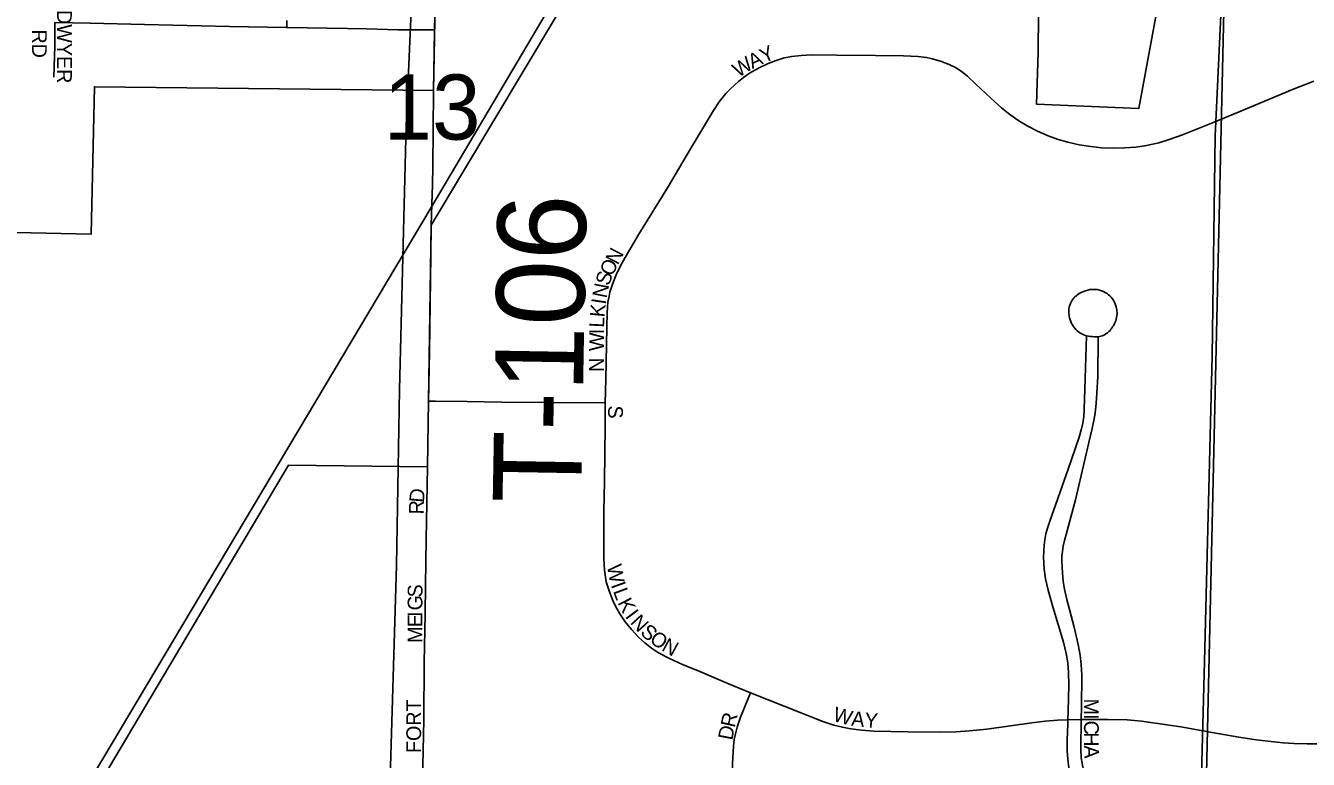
# Model space of a CAD drawing. Extents: x 1443599 to 1910620, y 1028088 to 1361369.
# Drawn here: x 1650534 to 1654887, y 1285620 to 1288109 of the extents above; entities that cross this region are included whole.
import ezdxf

# ---------------------------------------------------------------- set-up
doc = ezdxf.new("R2010")
doc.units = 0
for name, color, linetype in [('GM_X_City_Street', 7, 'Continuous'), ('GM_X_City_Street_Text', 7, 'Continuous'), ('GM_X_Corporation', 7, 'Continuous'), ('GM_X_Minor_Lake', 7, 'Continuous'), ('GM_X_Minor_River', 7, 'Continuous'), ('GM_X_Rail_Line', 7, 'Continuous'), ('GM_X_Section', 7, 'Continuous'), ('GM_X_Section_Text', 7, 'Continuous'), ('GM_X_Township_Road', 7, 'Continuous'), ('GM_X_Township_Road_Text', 7, 'Continuous')]:
    doc.layers.add(name, color=color, linetype=linetype)

msp = doc.modelspace()

# ---------------------------------------------------------------- linework, layer by layer
at = {"layer": 'GM_X_City_Street'}
for points in [[(1651421.1, 1288126.9), (1651420.8, 1288102.6)], [(1650630.4, 1287934.5), (1650633.2, 1288039.3), (1650633.2, 1288078.5), (1650633.1, 1288119.9)], [(1650633.1, 1288119.9), (1650753.5, 1288117.4), (1650937.2, 1288113), (1651226, 1288106.8), (1651419.6, 1288102.6), (1651420.8, 1288102.6)], [(1651420.8, 1288102.6), (1651626.4, 1288099.6), (1651692, 1288098.3), (1651796.9, 1288095.4), (1651885, 1288095.1), (1651922.1, 1288094.9)], [(1652501.5, 1286829.8), (1652503.5, 1286908.4), (1652506.1, 1287086.7), (1652507.5, 1287134.3), (1652508.9, 1287155.6), (1652510.2, 1287171.5), (1652514.4, 1287191.4), (1652517.1, 1287204.5), (1652525.4, 1287232.1), (1652537.8, 1287263.8), (1652552.9, 1287294.1), (1652569.4, 1287322.3), (1652615.6, 1287401.5), (1652712.2, 1287559.4), (1652790.4, 1287691.6), (1652868.1, 1287821.8), (1652887.4, 1287850.8), (1652910.8, 1287879), (1652926.6, 1287894.9), (1652953.5, 1287919.7), (1652970.7, 1287933.4), (1652990.6, 1287947.7), (1653021.7, 1287965.2), (1653053.9, 1287980.9), (1653081, 1287991.5), (1653108.9, 1287999.8), (1653134.2, 1288004.9), (1653166.4, 1288008.6), (1653202.2, 1288010.3), (1653287.4, 1288009.4), (1653418.8, 1288008.2), (1653513.9, 1288006.7), (1653562.9, 1288004.3), (1653591.8, 1288001.2), (1653610.7, 1287997.3), (1653638.6, 1287989), (1653668.8, 1287977.3), (1653691.9, 1287965.8), (1653710.8, 1287953.7), (1653730.9, 1287937.6), (1653759, 1287910.4), (1653809.3, 1287863), (1653846.1, 1287830), (1653874.7, 1287807.4), (1653904.5, 1287786.4), (1653933, 1287769.5), (1653968.4, 1287751.5), (1654004.7, 1287735.5), (1654038.9, 1287722.9), (1654070.8, 1287713.7), (1654109.6, 1287705.2), (1654148.8, 1287698.9), (1654185, 1287695.3), (1654224.7, 1287693.9), (1654264.4, 1287694.9), (1654301.5, 1287697.1), (1654338, 1287702.6), (1654380, 1287712.3), (1654415.2, 1287722.7), (1654459.9, 1287738.5), (1654561.8, 1287779.9), (1654652.1, 1287817.1), (1654833.2, 1287892.3), (1654906.2, 1287921.2)], [(1654134.2, 1287056.6), (1654127.7, 1287059.1), (1654121.2, 1287062.2), (1654114, 1287065.9), (1654108.2, 1287069.4), (1654102.3, 1287074.2), (1654097.8, 1287078.6), (1654093.5, 1287083.6), (1654089.9, 1287088.5), (1654086.7, 1287093.7), (1654083.7, 1287099.2), (1654081.1, 1287105.1), (1654078.7, 1287111.3), (1654076.9, 1287117.5), (1654075.4, 1287124.6), (1654074.6, 1287132.5), (1654074.3, 1287139.6), (1654074.6, 1287146.6), (1654075.7, 1287154.1), (1654077.5, 1287160.8), (1654079.8, 1287166.8), (1654083.2, 1287173.2), (1654086.3, 1287178.4), (1654090.4, 1287183.8), (1654095.4, 1287189), (1654100, 1287193.1), (1654104.7, 1287197), (1654110.1, 1287200.5), (1654116.1, 1287203.8), (1654122.6, 1287206.7), (1654130.8, 1287209.9), (1654138.8, 1287212), (1654146.4, 1287213.6), (1654154.7, 1287214.4), (1654163.3, 1287214.6), (1654170.8, 1287213.9), (1654179, 1287212.2), (1654185.8, 1287210), (1654191.8, 1287207.8), (1654198.4, 1287204.2), (1654204.6, 1287200.4), (1654209.6, 1287196.4), (1654214, 1287192.6), (1654218.4, 1287188), (1654221.8, 1287183.2), (1654224.6, 1287178.8), (1654227.9, 1287173.4), (1654230.6, 1287167.4), (1654232.9, 1287161.5), (1654234.9, 1287155.8), (1654236.1, 1287150.2), (1654237, 1287145.4), (1654237.7, 1287140.6), (1654238.2, 1287135.6), (1654238.2, 1287130.4), (1654237.8, 1287124.9), (1654236.9, 1287119.3), (1654235.7, 1287113.7), (1654233.9, 1287107.8), (1654231, 1287100.9), (1654228.7, 1287096.2), (1654226, 1287091.2), (1654223.3, 1287087), (1654220.6, 1287082.9), (1654217.6, 1287079.2), (1654214.4, 1287075.4), (1654210.3, 1287071.2), (1654206, 1287067.5), (1654200.5, 1287063.6), (1654195.6, 1287060.7), (1654191, 1287058.3), (1654187.3, 1287056.7), (1654182.7, 1287055.7), (1654174.6, 1287053.9)], [(1654071.3, 1285753.6), (1654071.8, 1285783), (1654074.3, 1285871.6), (1654073.8, 1285914.3), (1654071.2, 1285946.9), (1654065.5, 1285979.2), (1654056, 1286017.4), (1654020.1, 1286136.9), (1654004, 1286193.7), (1653995.5, 1286232.1), (1653990.7, 1286264.6), (1653989.3, 1286286.8), (1653988.9, 1286305.4), (1653989.3, 1286325.8), (1653991, 1286346.7), (1653993.2, 1286364.9), (1653996.9, 1286385.1), (1654001.7, 1286404.1), (1654010, 1286428), (1654072.3, 1286604.9), (1654095.8, 1286673.1), (1654109.7, 1286713.4), (1654117.9, 1286741.8), (1654122, 1286761), (1654125.3, 1286783.7), (1654127.1, 1286806.6), (1654128.8, 1286875.5), (1654134.2, 1287056.6)], [(1654116.7, 1285754.8), (1654117.3, 1285796.9), (1654118.4, 1285905.2), (1654116.9, 1285941.3), (1654113.3, 1285973.8), (1654106.7, 1286009.3), (1654091, 1286073), (1654067.9, 1286162), (1654059.7, 1286197.2), (1654055.5, 1286223.1), (1654053, 1286252.5), (1654051.7, 1286272.5), (1654050.9, 1286293.4), (1654051.3, 1286309), (1654052.6, 1286325.1), (1654055.2, 1286342.9), (1654059.5, 1286362.4), (1654065.2, 1286383.3), (1654097.3, 1286500.1), (1654127.6, 1286631.2), (1654142.4, 1286695.2), (1654153.2, 1286742.5), (1654159.2, 1286769.4), (1654162.7, 1286787.2), (1654164.9, 1286805), (1654167.5, 1286828.5), (1654170.1, 1286861.9), (1654173.1, 1286918.9), (1654174.6, 1287053.9)], [(1654174.6, 1287053.9), (1654167.6, 1287053.5), (1654160.3, 1287053.8), (1654154, 1287054.2), (1654146.8, 1287054.8), (1654140.8, 1287055.7), (1654134.2, 1287056.6)], [(1651901.5, 1286835.7), (1651925.2, 1286835.4), (1652032.9, 1286834.2), (1652149.3, 1286831.8), (1652302.3, 1286830.7), (1652499.5, 1286829.5), (1652501.5, 1286829.8)], [(1652501.5, 1286829.8), (1652500.8, 1286751.2), (1652499.6, 1286655.7), (1652498.4, 1286566.3), (1652497.2, 1286508.7), (1652496, 1286465.9), (1652496, 1286420.6), (1652496, 1286377.7), (1652496, 1286342.2), (1652496.1, 1286300.6), (1652498.5, 1286261.4), (1652504.1, 1286222.6), (1652513, 1286194.9), (1652526, 1286161.6), (1652538.4, 1286135.3), (1652552.9, 1286110.1), (1652569.4, 1286086.1), (1652589.8, 1286060.9), (1652614.2, 1286034.8), (1652635.4, 1286014.8), (1652658.2, 1285996.9), (1652682.5, 1285980.7), (1652719.1, 1285961.5), (1652763.2, 1285941.9), (1652822.1, 1285918), (1652917.5, 1285877.7), (1652993.8, 1285845.5)], [(1651881.3, 1285546.1), (1651885.3, 1285754.1), (1651887.2, 1285948.9), (1651890.1, 1286112.5), (1651891.6, 1286210.4), (1651893.1, 1286365.3), (1651895.5, 1286489.5), (1651898, 1286612.7)], [(1652919.9, 1285184.1), (1652922, 1285254.5), (1652926.1, 1285389), (1652930.5, 1285520.2), (1652933.1, 1285605.5), (1652936.4, 1285664.4), (1652939.1, 1285687.2), (1652942.9, 1285706.5), (1652948.8, 1285728.6), (1652960.6, 1285762.7), (1652993.8, 1285845.5)], [(1652993.8, 1285845.5), (1653108.5, 1285800.4), (1653240.1, 1285748.7), (1653277.3, 1285736.2), (1653305.9, 1285728.6), (1653334.8, 1285723.1), (1653370.6, 1285718.6), (1653413.2, 1285715.9), (1653527.9, 1285713.4), (1653636.1, 1285712), (1653691.9, 1285713.1), (1653737.6, 1285716.2), (1653796.3, 1285722.5), (1653949, 1285744), (1653993.9, 1285749), (1654035.8, 1285752.3), (1654071.3, 1285753.6)], [(1654218.6, 1285136.5), (1654220.2, 1285202.4), (1654218.7, 1285238.8), (1654214.8, 1285271.4), (1654211.7, 1285291), (1654207.4, 1285310.9), (1654201.7, 1285327.9), (1654195.6, 1285344), (1654184.3, 1285367.4), (1654175.2, 1285384.3), (1654162.6, 1285405.1), (1654130.5, 1285456.8), (1654117.4, 1285479), (1654106.1, 1285500.3), (1654098.7, 1285515), (1654090.9, 1285534.1), (1654085.2, 1285551.1), (1654080.5, 1285568), (1654074.8, 1285591.5), (1654071.3, 1285620.1), (1654068.7, 1285648.3), (1654069.1, 1285684.8), (1654071.1, 1285740.4), (1654071.3, 1285753.6)], [(1654071.3, 1285753.6), (1654116.7, 1285754.8)], [(1654262.4, 1285134.6), (1654267.9, 1285259), (1654265, 1285291.7), (1654259.9, 1285320.8), (1654255.8, 1285339.3), (1654254, 1285346), (1654251.1, 1285357.1), (1654246.7, 1285372.7), (1654241.1, 1285386.6), (1654230.2, 1285407.8), (1654217.1, 1285430.3), (1654156.8, 1285516.3), (1654143.3, 1285538.8), (1654133.7, 1285559.6), (1654126, 1285581.3), (1654122, 1285594.1), (1654119.4, 1285606.7), (1654116.7, 1285625), (1654115.4, 1285655.8), (1654116.7, 1285754.8)], [(1654116.7, 1285754.8), (1654125.2, 1285755.1), (1654207.2, 1285755.2), (1654272.6, 1285753.3), (1654321.4, 1285749.8), (1654360.1, 1285743.6), (1654376.4, 1285741.4), (1654454.2, 1285729.9), (1654560.9, 1285710.5), (1654651.6, 1285695), (1654710.1, 1285686.1), (1654801.7, 1285675.4), (1654837.8, 1285673.1), (1654883.9, 1285672.1), (1654949.8, 1285672.7), (1654962.9, 1285672.5), (1654989.2, 1285672.7), (1655064.1, 1285672.3), (1655103.7, 1285672.9)]]:
    msp.add_lwpolyline(points, dxfattribs=at)
at = {"layer": 'GM_X_Corporation'}
for points in [[(1650614.2, 1285249), (1651426.2, 1286618), (1651898, 1286612.7), (1651901.4, 1286835.7), (1651910.8, 1287432.9), (1652647.7, 1288665.1)], [(1651930.4, 1288542.3), (1651918.1, 1287889.7), (1650767.6, 1287902.1), (1650757.1, 1287402.2), (1649225.5, 1287436.1), (1649211.9, 1286943.2), (1647889.6, 1286964.5), (1647900.6, 1287674.1), (1646588.4, 1287719.7), (1646567.7, 1287890.5), (1646556.4, 1288022.8), (1646554.4, 1288060.5), (1646552.9, 1288104.1), (1646552.1, 1288227)]]:
    msp.add_lwpolyline(points, dxfattribs=at)
at = {"layer": 'GM_X_Minor_Lake'}
msp.add_line((1653971, 1288020.7), (1653964.7, 1287842.4), dxfattribs=at)
msp.add_lwpolyline([(1653964.7, 1287842.4), (1654311.6, 1287827.9), (1654412.7, 1288374.9), (1654364.3, 1288516.4), (1654352.8, 1288538.8), (1654317.4, 1288559.7), (1654249.7, 1288565.4), (1654006.6, 1288581.3), (1653984.2, 1288563.8), (1653975.5, 1288535.9), (1653971, 1288020.7)], dxfattribs=at)
at = {"layer": 'GM_X_Minor_River'}
for points in [[(1651864.5, 1288651.6), (1651825.2, 1287770.3), (1651803.4, 1286874.4), (1651792.9, 1286277.1), (1651769.6, 1285481.6), (1651765.1, 1285215), (1651750.4, 1284441.4), (1651737.5, 1283828.1), (1651736.4, 1282879.6), (1651729.4, 1282346.4), (1651705.1, 1281673.2), (1651689.8, 1281126.2), (1651667.1, 1280434.9), (1651653.5, 1279793.6)], [(1654612.5, 1288628.7), (1654570.9, 1287735.4), (1654560.7, 1286987.7), (1654535.5, 1285951.6), (1654514.8, 1285182.1), (1654507.8, 1285057.9), (1654486.1, 1284246.3), (1654473.2, 1283548.8), (1654438.8, 1282709.5), (1654411.1, 1281894), (1654390.4, 1280877.9), (1654374.9, 1280076.1), (1654359.5, 1279687.5), (1653631.6, 1279715.3), (1652973.5, 1279739.3), (1652439.3, 1279766.4)]]:
    msp.add_lwpolyline(points, dxfattribs=at)
at = {"layer": 'GM_X_Rail_Line'}
msp.add_lwpolyline([(1628023.8, 1247385.4), (1629401.8, 1249687.9), (1632328.1, 1254610.4), (1636988.2, 1262473.3), (1640103.6, 1267682.6), (1644118.4, 1274411.1), (1645799.9, 1277195.1), (1647368.1, 1279857.7), (1650565.7, 1285234.3), (1651910.4, 1287492.2), (1654330.5, 1291580.9), (1655751.8, 1293975.8)], dxfattribs=at)
at = {"layer": 'GM_X_Section'}
for points in [[(1649297.3, 1290663.7), (1652362.1, 1290541), (1653620.4, 1290490.6), (1654653.2, 1290449.2), (1654531.2, 1285124), (1651881.8, 1285277), (1649178.9, 1285308.5), (1649244.2, 1287997.1)], [(1654653.2, 1290449.2), (1659972.3, 1290315.2), (1659904.5, 1285013.3), (1654531.2, 1285124)]]:
    msp.add_lwpolyline(points, close=True, dxfattribs=at)
at = {"layer": 'GM_X_Township_Road'}
for points in [[(1651922.1, 1288094.9), (1651927, 1288324.8), (1651930.4, 1288542.3)], [(1651918.1, 1287889.6), (1651920.6, 1288021.4), (1651922.1, 1288094.9)], [(1651910.7, 1287432.9), (1651912.7, 1287503.5), (1651914.7, 1287569.1), (1651916.2, 1287632.8), (1651916.7, 1287755.4), (1651918.1, 1287889.6)], [(1651901.5, 1286835.7), (1651904.9, 1287003.9), (1651909.3, 1287329.9), (1651910.7, 1287432.9)], [(1651898, 1286612.7), (1651899.9, 1286762.6), (1651901.5, 1286835.7)]]:
    msp.add_lwpolyline(points, dxfattribs=at)

# ---------------------------------------------------------------- texts
at = {"layer": 'GM_X_City_Street_Text'}
for s, rotation, p in [('DWYER', 270, (1650641, 1288162.4)), ('RD', 270, (1650556, 1288096.4)), ('Y', 24.6881, (1653039.7, 1287980.8)), ('W', 32.2584, (1652953.1, 1287932)), ('A', 25.6071, (1653000.2, 1287961.8)), ('N', 62.2913, (1652543.7, 1287295)), ('O', 63.6109, (1652524.3, 1287255.8)), ('S', 71.5132, (1652513.9, 1287224.1)), ('N', 78.7801, (1652505.7, 1287182.6)), ('K', 84.8352, (1652498.6, 1287118.4)), ('I', 81.3136, (1652502.5, 1287161.4)), ('L', 87.2399, (1652497, 1287083.8)), ('W', 89.731, (1652496.6, 1287005.1)), ('I', 89.7279, (1652496.9, 1287062.3)), ('N', 90, (1652496.6, 1286934.8)), ('S', 270, (1652511, 1286820.4)), ('D', 85.3616, (1651885.7, 1286489.3)), ('R', 88.98, (1651885, 1286450.6)), ('W', 280.2417, (1652506.9, 1286276.9)), ('S', 89.235, (1651880.7, 1286169)), ('I', 289.9386, (1652519.4, 1286211.6)), ('G', 89.9563, (1651880.7, 1286125.2)), ('L', 290.1397, (1652527, 1286190.8)), ('K', 297.1994, (1652541.8, 1286151.6)), ('I', 306.9464, (1652566.9, 1286104.6)), ('I', 89.9563, (1651880.7, 1286103.2)), ('E', 89.9572, (1651880.7, 1286068)), ('N', 312.4994, (1652583.5, 1286082.9)), ('S', 318.0789, (1652617, 1286046.7)), ('M', 89.9636, (1651880.6, 1286015.2)), ('O', 325.0477, (1652648.3, 1286019.1)), ('N', 331.2446, (1652689.4, 1285990.8)), ('FORT', 90, (1651876.2, 1285641.2)), ('M', 270.0911, (1654125.8, 1285826)), ('R', 76.9945, (1652940.5, 1285725.1)), ('W', 344.4057, (1653270.8, 1285751.1)), ('A', 353.7401, (1653334.6, 1285734.1)), ('Y', 355.4431, (1653380, 1285729.1)), ('D', 79.2259, (1652932.4, 1285682.4)), ('C', 270.0972, (1654126, 1285751.2)), ('I', 270.1045, (1654125.9, 1285773.2)), ('H', 270.0874, (1654126, 1285711.6)), ('A', 270.9054, (1654126.1, 1285666.8))]:
    msp.add_text(s, height=50, rotation=rotation, dxfattribs=at).set_placement(p)
at = {"layer": 'GM_X_Section_Text'}
msp.add_text('13', height=221, rotation=0, dxfattribs=at).set_placement((1651749.2, 1287722.7))
at = {"layer": 'GM_X_Township_Road_Text'}
msp.add_text('T-106', height=300, rotation=88.9978, dxfattribs=at).set_placement((1652419.2, 1286486.7))

doc.saveas('drawing.dxf')
